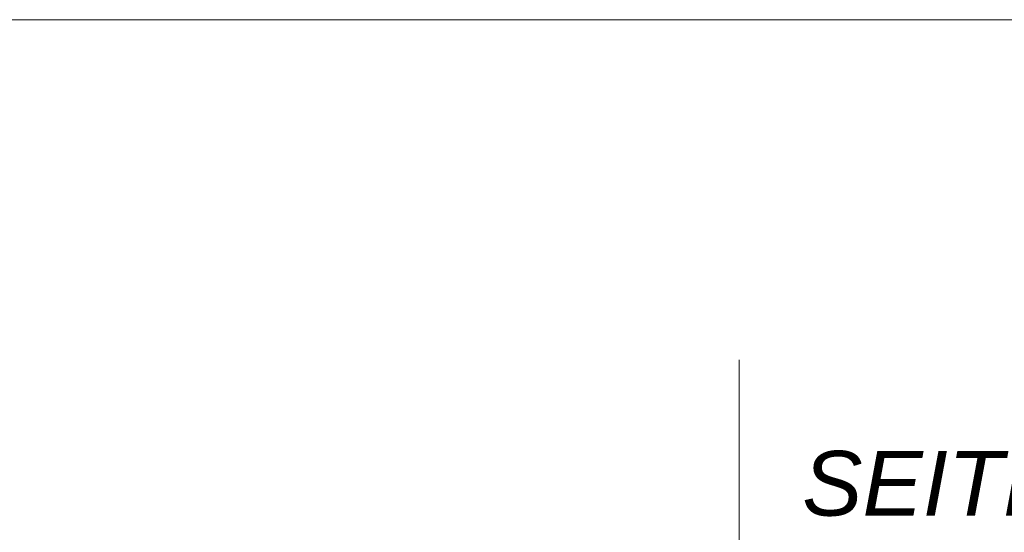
# Model space of a CAD drawing. Extents: x -500 to 300, y 62 to 1162.
# Tile 282 of 289: x 222 to 244, y 1018 to 1029. Entities that reach past the tile are written whole.
import ezdxf
from ezdxf.lldxf.tags import DXFTag

# ---------------------------------------------------------------- set-up
doc = ezdxf.new("R2010")
doc.units = 0
doc.layers.get('0').update_dxf_attribs({"lineweight": 13})
doc.layers.add('E_Detail_Beschriftung', color=7, linetype='Continuous', lineweight=13, true_color=0x009900)
doc.layers.add('E_Detail_Linie_Text_Bem', color=7, linetype='Continuous', lineweight=13)
doc.styles.get("Standard").update_dxf_attribs({"font": 'ARIALN.TTF'})
tags = doc.linetypes.add('fein_strichliert-A06G93S58I', pattern=[4, 1, -2, 1]).pattern_tags.tags
tags[8:9] = [DXFTag(74, 4), DXFTag(75, 0), DXFTag(340, '0'), DXFTag(46, 0.0), DXFTag(50, 0.0), DXFTag(44, 0.0), DXFTag(45, 0.0)]
tags[6:7] = [DXFTag(74, 4), DXFTag(75, 0), DXFTag(340, '0'), DXFTag(46, 0.0), DXFTag(50, 0.0), DXFTag(44, 0.0), DXFTag(45, 0.0)]
tags[4:5] = [DXFTag(74, 4), DXFTag(75, 0), DXFTag(340, '0'), DXFTag(46, 0.0), DXFTag(50, 0.0), DXFTag(44, 0.0), DXFTag(45, 0.0)]

# ---------------------------------------------------------------- blocks, each defined once
blk = doc.blocks.new('Referenz-A06G93SG8I')
at = {"layer": 'E_Detail_Linie_Text_Bem', "linetype": 'fein_strichliert-A06G93S58I', "ltscale": 0.65}
for p, q in [((253.771, 1029.175), (191.001, 1029.175)), ((237.89, 968.94), (237.89, 1021.819))]:
    blk.add_line(p, q, dxfattribs=at)
at = {"layer": 'E_Detail_Beschriftung', "linetype": 'Continuous', "lineweight": -2, "ltscale": 0.25, "insert": (239.256, 1019.846), "char_height": 1.4, "attachment_point": 1}
blk.add_mtext('{\\fArial|b0|i1;SEITEN}', dxfattribs=at)

msp = doc.modelspace()

# ---------------------------------------------------------------- block references
at = {"color": 8, "lineweight": 25, "ltscale": 0.25, "true_color": 0x808080}
msp.add_blockref('Referenz-A06G93SG8I', (0, 0), dxfattribs=at)

doc.saveas('drawing.dxf')
